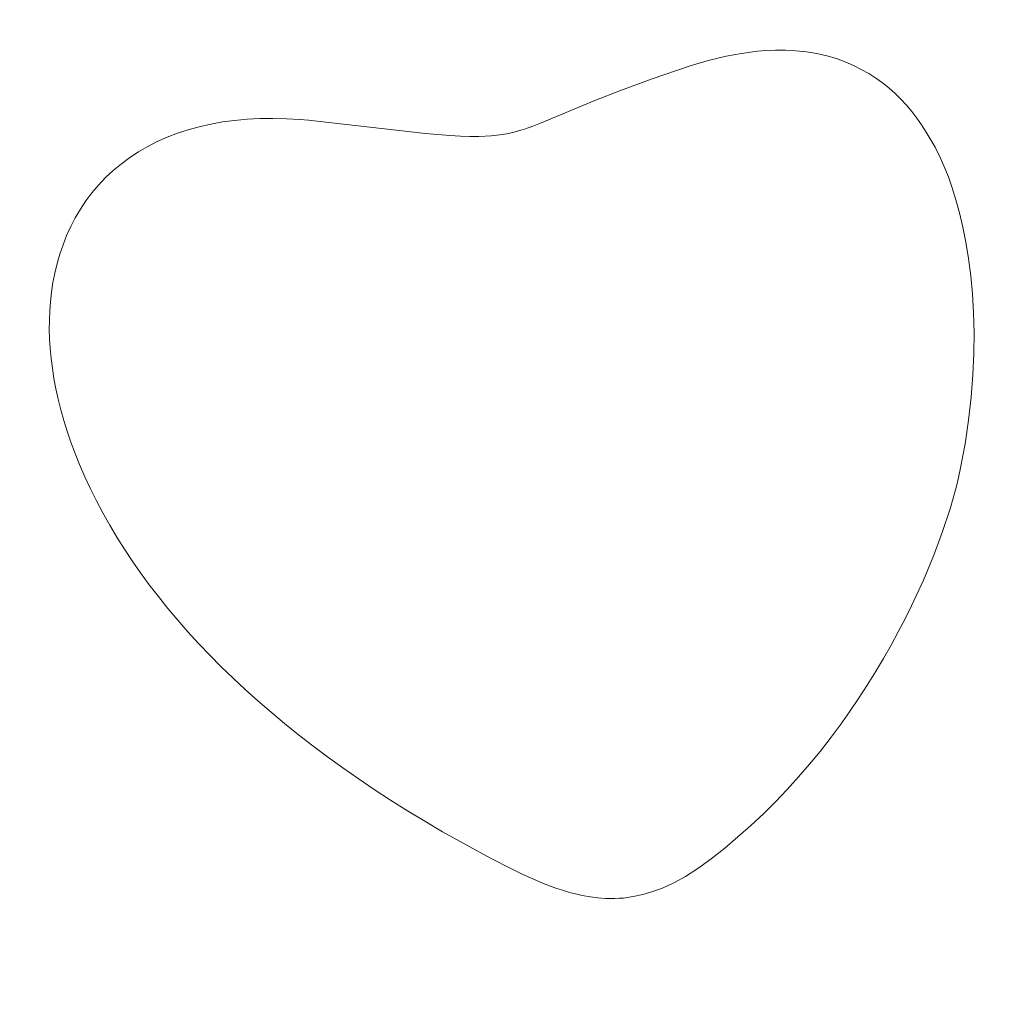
# Model space of a CAD drawing. Header units: millimetres. Extents: x -159 to 180, y -161 to 116.
# Tile 514 of 656: x -19.47 to -12.33, y -13.84 to -6.6. Entities that reach past the tile are written whole.
import ezdxf

# ---------------------------------------------------------------- set-up
doc = ezdxf.new("R2010")
doc.units = ezdxf.units.MM
doc.header["$MEASUREMENT"] = 0
doc.layers.add('Layer 1', color=7, linetype='Continuous')

msp = doc.modelspace()

# ---------------------------------------------------------------- linework, layer by layer
at = {"layer": 'Layer 1', "color": 18, "lineweight": 9}
for points, knots in [([(-158.5852, -104.074), (-158.5852, -104.074), (179.5952, -104.074), (179.5952, -104.074), (179.5952, -104.074), (179.5952, -104.074), (179.5952, 115.719), (179.5952, 115.719), (179.5952, 115.719), (179.5952, 115.719), (-158.5852, 115.719), (-158.5852, 115.719), (-158.5852, 115.719), (-158.5852, 115.719), (-158.5852, -104.074), (-158.5852, -104.074)], [0, 0, 0, 0, 0.2, 0.2, 0.2, 0.2, 0.4, 0.4, 0.4, 0.4, 0.6, 0.6, 0.6, 0.6, 1, 1, 1, 1]), ([(58.7021, -7.5691), (58.7021, -7.5691), (58.7021, -2.7996), (58.7021, -2.7996), (58.7021, -2.7996), (58.7021, -2.7996), (53.9333, -2.7996), (53.9333, -2.7996), (53.9333, -2.7996), (53.9333, -2.7996), (53.9333, 0.2004), (53.9333, 0.2004), (53.9333, 0.2004), (53.9333, 0.2004), (45.9738, 0.2004), (45.9738, 0.2004), (45.9738, 0.2004), (45.9738, 0.2004), (45.9738, -2.7996), (45.9738, -2.7996), (45.9738, -2.7996), (45.9738, -2.7996), (38.2683, -2.7996), (38.2683, -2.7996), (38.2683, -2.7996), (38.2683, -2.7996), (38.2683, 0.2004), (38.2683, 0.2004), (38.2683, 0.2004), (38.2683, 0.2004), (30.3088, 0.2004), (30.3088, 0.2004), (30.3088, 0.2004), (30.3088, 0.2004), (30.3088, -2.7996), (30.3088, -2.7996), (30.3088, -2.7996), (30.3088, -2.7996), (22.6034, -2.7996), (22.6034, -2.7996), (22.6034, -2.7996), (22.6034, -2.7996), (22.6034, 0.2004), (22.6034, 0.2004), (22.6034, 0.2004), (22.6034, 0.2004), (14.6439, 0.2004), (14.6439, 0.2004), (14.6439, 0.2004), (14.6439, 0.2004), (14.6439, -2.7996), (14.6439, -2.7996), (14.6439, -2.7996), (14.6439, -2.7996), (6.9385, -2.7996), (6.9385, -2.7996), (6.9385, -2.7996), (6.9385, -2.7996), (6.9385, 0.2004), (6.9385, 0.2004), (6.9385, 0.2004), (6.9385, 0.2004), (-1.021, 0.2004), (-1.021, 0.2004), (-1.021, 0.2004), (-1.021, 0.2004), (-1.021, -2.7996), (-1.021, -2.7996), (-1.021, -2.7996), (-1.021, -2.7996), (-8.7264, -2.7996), (-8.7264, -2.7996), (-8.7264, -2.7996), (-8.7264, -2.7996), (-8.7264, 0.2004), (-8.7264, 0.2004), (-8.7264, 0.2004), (-8.7264, 0.2004), (-16.686, 0.2004), (-16.686, 0.2004), (-16.686, 0.2004), (-16.686, 0.2004), (-16.686, -2.7996), (-16.686, -2.7996), (-16.686, -2.7996), (-16.686, -2.7996), (-24.3914, -2.7996), (-24.3914, -2.7996), (-24.3914, -2.7996), (-24.3914, -2.7996), (-24.3914, 0.2004), (-24.3914, 0.2004), (-24.3914, 0.2004), (-24.3914, 0.2004), (-32.351, 0.2004), (-32.351, 0.2004), (-32.351, 0.2004), (-32.351, 0.2004), (-32.351, -2.7996), (-32.351, -2.7996), (-32.351, -2.7996), (-32.351, -2.7996), (-37.1199, -2.7996), (-37.1199, -2.7996), (-37.1199, -2.7996), (-37.1199, -2.7996), (-37.1199, -7.5691), (-37.1199, -7.5691), (-37.1199, -7.5691), (-37.1199, -7.5691), (-40.1199, -7.5691), (-40.1199, -7.5691), (-40.1199, -7.5691), (-40.1199, -7.5691), (-40.1199, -15.5281), (-40.1199, -15.5281), (-40.1199, -15.5281), (-40.1199, -15.5281), (-37.1199, -15.5281), (-37.1199, -15.5281), (-37.1199, -15.5281), (-37.1199, -15.5281), (-37.1199, -23.2341), (-37.1199, -23.2341), (-37.1199, -23.2341), (-37.1199, -23.2341), (-40.1199, -23.2341), (-40.1199, -23.2341), (-40.1199, -23.2341), (-40.1199, -23.2341), (-40.1199, -31.1931), (-40.1199, -31.1931), (-40.1199, -31.1931), (-40.1199, -31.1931), (-37.1199, -31.1931), (-37.1199, -31.1931), (-37.1199, -31.1931), (-37.1199, -31.1931), (-37.1199, -38.8982), (-37.1199, -38.8982), (-37.1199, -38.8982), (-37.1199, -38.8982), (-40.1199, -38.8982), (-40.1199, -38.8982), (-40.1199, -38.8982), (-40.1199, -38.8982), (-40.1199, -46.8582), (-40.1199, -46.8582), (-40.1199, -46.8582), (-40.1199, -46.8582), (-37.1199, -46.8582), (-37.1199, -46.8582), (-37.1199, -46.8582), (-37.1199, -46.8582), (-37.1199, -54.5632), (-37.1199, -54.5632), (-37.1199, -54.5632), (-37.1199, -54.5632), (-40.1199, -54.5632), (-40.1199, -54.5632), (-40.1199, -54.5632), (-40.1199, -54.5632), (-40.1199, -62.5232), (-40.1199, -62.5232), (-40.1199, -62.5232), (-40.1199, -62.5232), (-37.1199, -62.5232), (-37.1199, -62.5232), (-37.1199, -62.5232), (-37.1199, -62.5232), (-37.1199, -70.2283), (-37.1199, -70.2283), (-37.1199, -70.2283), (-37.1199, -70.2283), (-40.1199, -70.2283), (-40.1199, -70.2283), (-40.1199, -70.2283), (-40.1199, -70.2283), (-40.1199, -78.1882), (-40.1199, -78.1882), (-40.1199, -78.1882), (-40.1199, -78.1882), (-37.1199, -78.1882), (-37.1199, -78.1882), (-37.1199, -78.1882), (-37.1199, -78.1882), (-37.1199, -85.8933), (-37.1199, -85.8933), (-37.1199, -85.8933), (-37.1199, -85.8933), (-40.1199, -85.8933), (-40.1199, -85.8933), (-40.1199, -85.8933), (-40.1199, -85.8933), (-40.1199, -93.8533), (-40.1199, -93.8533), (-40.1199, -93.8533), (-40.1199, -93.8533), (-37.1199, -93.8533), (-37.1199, -93.8533), (-37.1199, -93.8533), (-37.1199, -93.8533), (-37.1199, -98.6218), (-37.1199, -98.6218), (-37.1199, -98.6218), (-37.1199, -98.6218), (-32.351, -98.6218), (-32.351, -98.6218), (-32.351, -98.6218), (-32.351, -98.6218), (-32.351, -101.6218), (-32.351, -101.6218), (-32.351, -101.6218), (-32.351, -101.6218), (-24.3914, -101.6218), (-24.3914, -101.6218), (-24.3914, -101.6218), (-24.3914, -101.6218), (-24.3914, -98.6218), (-24.3914, -98.6218), (-24.3914, -98.6218), (-24.3914, -98.6218), (-16.686, -98.6218), (-16.686, -98.6218), (-16.686, -98.6218), (-16.686, -98.6218), (-16.686, -101.6218), (-16.686, -101.6218), (-16.686, -101.6218), (-16.686, -101.6218), (-8.7264, -101.6218), (-8.7264, -101.6218), (-8.7264, -101.6218), (-8.7264, -101.6218), (-8.7264, -98.6218), (-8.7264, -98.6218), (-8.7264, -98.6218), (-8.7264, -98.6218), (-1.021, -98.6218), (-1.021, -98.6218), (-1.021, -98.6218), (-1.021, -98.6218), (-1.021, -101.6218), (-1.021, -101.6218), (-1.021, -101.6218), (-1.021, -101.6218), (6.9385, -101.6218), (6.9385, -101.6218), (6.9385, -101.6218), (6.9385, -101.6218), (6.9385, -98.6218), (6.9385, -98.6218), (6.9385, -98.6218), (6.9385, -98.6218), (14.6439, -98.6218), (14.6439, -98.6218), (14.6439, -98.6218), (14.6439, -98.6218), (14.6439, -101.6218), (14.6439, -101.6218), (14.6439, -101.6218), (14.6439, -101.6218), (22.6034, -101.6218), (22.6034, -101.6218), (22.6034, -101.6218), (22.6034, -101.6218), (22.6034, -98.6218), (22.6034, -98.6218), (22.6034, -98.6218), (22.6034, -98.6218), (30.3088, -98.6218), (30.3088, -98.6218), (30.3088, -98.6218), (30.3088, -98.6218), (30.3088, -101.6218), (30.3088, -101.6218), (30.3088, -101.6218), (30.3088, -101.6218), (38.2683, -101.6218), (38.2683, -101.6218), (38.2683, -101.6218), (38.2683, -101.6218), (38.2683, -98.6218), (38.2683, -98.6218), (38.2683, -98.6218), (38.2683, -98.6218), (45.9738, -98.6218), (45.9738, -98.6218), (45.9738, -98.6218), (45.9738, -98.6218), (45.9738, -101.6218), (45.9738, -101.6218), (45.9738, -101.6218), (45.9738, -101.6218), (53.9333, -101.6218), (53.9333, -101.6218), (53.9333, -101.6218), (53.9333, -101.6218), (53.9333, -98.6218), (53.9333, -98.6218), (53.9333, -98.6218), (53.9333, -98.6218), (58.7021, -98.6218), (58.7021, -98.6218), (58.7021, -98.6218), (58.7021, -98.6218), (58.7021, -93.8533), (58.7021, -93.8533), (58.7021, -93.8533), (58.7021, -93.8533), (61.7021, -93.8533), (61.7021, -93.8533), (61.7021, -93.8533), (61.7021, -93.8533), (61.7021, -85.8933), (61.7021, -85.8933), (61.7021, -85.8933), (61.7021, -85.8933), (58.7021, -85.8933), (58.7021, -85.8933), (58.7021, -85.8933), (58.7021, -85.8933), (58.7021, -78.1882), (58.7021, -78.1882), (58.7021, -78.1882), (58.7021, -78.1882), (61.7021, -78.1882), (61.7021, -78.1882), (61.7021, -78.1882), (61.7021, -78.1882), (61.7021, -70.2283), (61.7021, -70.2283), (61.7021, -70.2283), (61.7021, -70.2283), (58.7021, -70.2283), (58.7021, -70.2283), (58.7021, -70.2283), (58.7021, -70.2283), (58.7021, -62.5232), (58.7021, -62.5232), (58.7021, -62.5232), (58.7021, -62.5232), (61.7021, -62.5232), (61.7021, -62.5232), (61.7021, -62.5232), (61.7021, -62.5232), (61.7021, -54.5632), (61.7021, -54.5632), (61.7021, -54.5632), (61.7021, -54.5632), (58.7021, -54.5632), (58.7021, -54.5632), (58.7021, -54.5632), (58.7021, -54.5632), (58.7021, -46.8582), (58.7021, -46.8582), (58.7021, -46.8582), (58.7021, -46.8582), (61.7021, -46.8582), (61.7021, -46.8582), (61.7021, -46.8582), (61.7021, -46.8582), (61.7021, -38.8982), (61.7021, -38.8982), (61.7021, -38.8982), (61.7021, -38.8982), (58.7021, -38.8982), (58.7021, -38.8982), (58.7021, -38.8982), (58.7021, -38.8982), (58.7021, -31.1931), (58.7021, -31.1931), (58.7021, -31.1931), (58.7021, -31.1931), (61.7021, -31.1931), (61.7021, -31.1931), (61.7021, -31.1931), (61.7021, -31.1931), (61.7021, -23.2341), (61.7021, -23.2341), (61.7021, -23.2341), (61.7021, -23.2341), (58.7021, -23.2341), (58.7021, -23.2341), (58.7021, -23.2341), (58.7021, -23.2341), (58.7021, -15.5281), (58.7021, -15.5281), (58.7021, -15.5281), (58.7021, -15.5281), (61.7021, -15.5281), (61.7021, -15.5281), (61.7021, -15.5281), (61.7021, -15.5281), (61.7021, -7.5691), (61.7021, -7.5691), (61.7021, -7.5691), (61.7021, -7.5691), (58.7021, -7.5691), (58.7021, -7.5691)], [0, 0, 0, 0, 0.009901, 0.009901, 0.009901, 0.009901, 0.019802, 0.019802, 0.019802, 0.019802, 0.029703, 0.029703, 0.029703, 0.029703, 0.039604, 0.039604, 0.039604, 0.039604, 0.049505, 0.049505, 0.049505, 0.049505, 0.059406, 0.059406, 0.059406, 0.059406, 0.069307, 0.069307, 0.069307, 0.069307, 0.079208, 0.079208, 0.079208, 0.079208, 0.089109, 0.089109, 0.089109, 0.089109, 0.09901, 0.09901, 0.09901, 0.09901, 0.108911, 0.108911, 0.108911, 0.108911, 0.118812, 0.118812, 0.118812, 0.118812, 0.128713, 0.128713, 0.128713, 0.128713, 0.138614, 0.138614, 0.138614, 0.138614, 0.148515, 0.148515, 0.148515, 0.148515, 0.158416, 0.158416, 0.158416, 0.158416, 0.168317, 0.168317, 0.168317, 0.168317, 0.178218, 0.178218, 0.178218, 0.178218, 0.188119, 0.188119, 0.188119, 0.188119, 0.19802, 0.19802, 0.19802, 0.19802, 0.207921, 0.207921, 0.207921, 0.207921, 0.217822, 0.217822, 0.217822, 0.217822, 0.227723, 0.227723, 0.227723, 0.227723, 0.237624, 0.237624, 0.237624, 0.237624, 0.247525, 0.247525, 0.247525, 0.247525, 0.257426, 0.257426, 0.257426, 0.257426, 0.267327, 0.267327, 0.267327, 0.267327, 0.277228, 0.277228, 0.277228, 0.277228, 0.287129, 0.287129, 0.287129, 0.287129, 0.29703, 0.29703, 0.29703, 0.29703, 0.306931, 0.306931, 0.306931, 0.306931, 0.316832, 0.316832, 0.316832, 0.316832, 0.326733, 0.326733, 0.326733, 0.326733, 0.336634, 0.336634, 0.336634, 0.336634, 0.346535, 0.346535, 0.346535, 0.346535, 0.356436, 0.356436, 0.356436, 0.356436, 0.366337, 0.366337, 0.366337, 0.366337, 0.376238, 0.376238, 0.376238, 0.376238, 0.386139, 0.386139, 0.386139, 0.386139, 0.39604, 0.39604, 0.39604, 0.39604, 0.405941, 0.405941, 0.405941, 0.405941, 0.415842, 0.415842, 0.415842, 0.415842, 0.425743, 0.425743, 0.425743, 0.425743, 0.435644, 0.435644, 0.435644, 0.435644, 0.445545, 0.445545, 0.445545, 0.445545, 0.455446, 0.455446, 0.455446, 0.455446, 0.465347, 0.465347, 0.465347, 0.465347, 0.475248, 0.475248, 0.475248, 0.475248, 0.485149, 0.485149, 0.485149, 0.485149, 0.49505, 0.49505, 0.49505, 0.49505, 0.50495, 0.50495, 0.50495, 0.50495, 0.514851, 0.514851, 0.514851, 0.514851, 0.524752, 0.524752, 0.524752, 0.524752, 0.534653, 0.534653, 0.534653, 0.534653, 0.544554, 0.544554, 0.544554, 0.544554, 0.554455, 0.554455, 0.554455, 0.554455, 0.564356, 0.564356, 0.564356, 0.564356, 0.574257, 0.574257, 0.574257, 0.574257, 0.584158, 0.584158, 0.584158, 0.584158, 0.594059, 0.594059, 0.594059, 0.594059, 0.60396, 0.60396, 0.60396, 0.60396, 0.613861, 0.613861, 0.613861, 0.613861, 0.623762, 0.623762, 0.623762, 0.623762, 0.633663, 0.633663, 0.633663, 0.633663, 0.643564, 0.643564, 0.643564, 0.643564, 0.653465, 0.653465, 0.653465, 0.653465, 0.663366, 0.663366, 0.663366, 0.663366, 0.673267, 0.673267, 0.673267, 0.673267, 0.683168, 0.683168, 0.683168, 0.683168, 0.693069, 0.693069, 0.693069, 0.693069, 0.70297, 0.70297, 0.70297, 0.70297, 0.712871, 0.712871, 0.712871, 0.712871, 0.722772, 0.722772, 0.722772, 0.722772, 0.732673, 0.732673, 0.732673, 0.732673, 0.742574, 0.742574, 0.742574, 0.742574, 0.752475, 0.752475, 0.752475, 0.752475, 0.762376, 0.762376, 0.762376, 0.762376, 0.772277, 0.772277, 0.772277, 0.772277, 0.782178, 0.782178, 0.782178, 0.782178, 0.792079, 0.792079, 0.792079, 0.792079, 0.80198, 0.80198, 0.80198, 0.80198, 0.811881, 0.811881, 0.811881, 0.811881, 0.821782, 0.821782, 0.821782, 0.821782, 0.831683, 0.831683, 0.831683, 0.831683, 0.841584, 0.841584, 0.841584, 0.841584, 0.851485, 0.851485, 0.851485, 0.851485, 0.861386, 0.861386, 0.861386, 0.861386, 0.871287, 0.871287, 0.871287, 0.871287, 0.881188, 0.881188, 0.881188, 0.881188, 0.891089, 0.891089, 0.891089, 0.891089, 0.90099, 0.90099, 0.90099, 0.90099, 0.910891, 0.910891, 0.910891, 0.910891, 0.920792, 0.920792, 0.920792, 0.920792, 0.930693, 0.930693, 0.930693, 0.930693, 0.940594, 0.940594, 0.940594, 0.940594, 0.950495, 0.950495, 0.950495, 0.950495, 0.960396, 0.960396, 0.960396, 0.960396, 0.970297, 0.970297, 0.970297, 0.970297, 0.980198, 0.980198, 0.980198, 0.980198, 1, 1, 1, 1]), ([(-14.5466, -6.9431), (-14.5466, -6.9431), (-14.8262, -7.0388), (-14.8262, -7.0388), (-14.8262, -7.0388), (-14.8262, -7.0388), (-15.0575, -7.1228), (-15.0575, -7.1228), (-15.0575, -7.1228), (-15.0575, -7.1228), (-15.2479, -7.198), (-15.2479, -7.198), (-15.2479, -7.198), (-15.2479, -7.198), (-15.6458, -7.364), (-15.6458, -7.364), (-15.6458, -7.364), (-15.6458, -7.364), (-15.6963, -7.3836), (-15.6963, -7.3836), (-15.6963, -7.3836), (-15.6963, -7.3836), (-15.7446, -7.4011), (-15.7446, -7.4011), (-15.7446, -7.4011), (-15.7446, -7.4011), (-15.7683, -7.4089), (-15.7683, -7.4089), (-15.7683, -7.4089), (-15.7683, -7.4089), (-15.7919, -7.4158), (-15.7919, -7.4158), (-15.7919, -7.4158), (-15.7919, -7.4158), (-15.8387, -7.4295), (-15.8387, -7.4295), (-15.8387, -7.4295), (-15.8387, -7.4295), (-15.8939, -7.4409), (-15.8939, -7.4409), (-15.8939, -7.4409), (-15.8939, -7.4409), (-15.9453, -7.4497), (-15.9453, -7.4497), (-15.9453, -7.4497), (-15.9453, -7.4497), (-16.0089, -7.4562), (-16.0089, -7.4562), (-16.0089, -7.4562), (-16.0089, -7.4562), (-16.1006, -7.4607), (-16.1006, -7.4607), (-16.1006, -7.4607), (-16.1006, -7.4607), (-16.1648, -7.4607), (-16.1648, -7.4607), (-16.1648, -7.4607), (-16.1648, -7.4607), (-16.235, -7.4578), (-16.235, -7.4578), (-16.235, -7.4578), (-16.235, -7.4578), (-16.3121, -7.4539), (-16.3121, -7.4539), (-16.3121, -7.4539), (-16.3121, -7.4539), (-16.4908, -7.4392), (-16.4908, -7.4392), (-16.4908, -7.4392), (-16.4908, -7.4392), (-17.2877, -7.3494), (-17.2877, -7.3494), (-17.2877, -7.3494), (-17.2877, -7.3494), (-17.3503, -7.3425), (-17.3503, -7.3425), (-17.3503, -7.3425), (-17.3503, -7.3425), (-17.412, -7.3377), (-17.412, -7.3377), (-17.412, -7.3377), (-17.412, -7.3377), (-17.5133, -7.3313), (-17.5133, -7.3313), (-17.5133, -7.3313), (-17.5133, -7.3313), (-17.6122, -7.3287), (-17.6122, -7.3287), (-17.6122, -7.3287), (-17.6122, -7.3287), (-17.7086, -7.3298), (-17.7086, -7.3298), (-17.7086, -7.3298), (-17.7086, -7.3298), (-17.8026, -7.3345), (-17.8026, -7.3345), (-17.8026, -7.3345), (-17.8026, -7.3345), (-17.8941, -7.3429), (-17.8941, -7.3429), (-17.8941, -7.3429), (-17.8941, -7.3429), (-17.9831, -7.3548), (-17.9831, -7.3548), (-17.9831, -7.3548), (-17.9831, -7.3548), (-18.0695, -7.3703), (-18.0695, -7.3703), (-18.0695, -7.3703), (-18.0695, -7.3703), (-18.1533, -7.3892), (-18.1533, -7.3892), (-18.1533, -7.3892), (-18.1533, -7.3892), (-18.2345, -7.4116), (-18.2345, -7.4116), (-18.2345, -7.4116), (-18.2345, -7.4116), (-18.313, -7.4374), (-18.313, -7.4374), (-18.313, -7.4374), (-18.313, -7.4374), (-18.3888, -7.4666), (-18.3888, -7.4666), (-18.3888, -7.4666), (-18.3888, -7.4666), (-18.4619, -7.4991), (-18.4619, -7.4991), (-18.4619, -7.4991), (-18.4619, -7.4991), (-18.5322, -7.5348), (-18.5322, -7.5348), (-18.5322, -7.5348), (-18.5322, -7.5348), (-18.5997, -7.5738), (-18.5997, -7.5738), (-18.5997, -7.5738), (-18.5997, -7.5738), (-18.6644, -7.616), (-18.6644, -7.616), (-18.6644, -7.616), (-18.6644, -7.616), (-18.7262, -7.6614), (-18.7262, -7.6614), (-18.7262, -7.6614), (-18.7262, -7.6614), (-18.7862, -7.711), (-18.7862, -7.711), (-18.7862, -7.711), (-18.7862, -7.711), (-18.8421, -7.7633), (-18.8421, -7.7633), (-18.8421, -7.7633), (-18.8421, -7.7633), (-18.8942, -7.8181), (-18.8942, -7.8181), (-18.8942, -7.8181), (-18.8942, -7.8181), (-18.9423, -7.8753), (-18.9423, -7.8753), (-18.9423, -7.8753), (-18.9423, -7.8753), (-18.9868, -7.9346), (-18.9868, -7.9346), (-18.9868, -7.9346), (-18.9868, -7.9346), (-19.0275, -7.9959), (-19.0275, -7.9959), (-19.0275, -7.9959), (-19.0275, -7.9959), (-19.0646, -8.059), (-19.0646, -8.059), (-19.0646, -8.059), (-19.0646, -8.059), (-19.0981, -8.1237), (-19.0981, -8.1237), (-19.0981, -8.1237), (-19.0981, -8.1237), (-19.1282, -8.1898), (-19.1282, -8.1898), (-19.1282, -8.1898), (-19.1282, -8.1898), (-19.1549, -8.2572), (-19.1549, -8.2572), (-19.1549, -8.2572), (-19.1549, -8.2572), (-19.1782, -8.3255), (-19.1782, -8.3255), (-19.1782, -8.3255), (-19.1782, -8.3255), (-19.1983, -8.3948), (-19.1983, -8.3948), (-19.1983, -8.3948), (-19.1983, -8.3948), (-19.2153, -8.4647), (-19.2153, -8.4647), (-19.2153, -8.4647), (-19.2153, -8.4647), (-19.2291, -8.5351), (-19.2291, -8.5351), (-19.2291, -8.5351), (-19.2291, -8.5351), (-19.24, -8.6057), (-19.24, -8.6057), (-19.24, -8.6057), (-19.24, -8.6057), (-19.2479, -8.6765), (-19.2479, -8.6765), (-19.2479, -8.6765), (-19.2479, -8.6765), (-19.2527, -8.7424), (-19.2527, -8.7424), (-19.2527, -8.7424), (-19.2527, -8.7424), (-19.2553, -8.8096), (-19.2553, -8.8096), (-19.2553, -8.8096), (-19.2553, -8.8096), (-19.2556, -8.8781), (-19.2556, -8.8781), (-19.2556, -8.8781), (-19.2556, -8.8781), (-19.2537, -8.9478), (-19.2537, -8.9478), (-19.2537, -8.9478), (-19.2537, -8.9478), (-19.2493, -9.0188), (-19.2493, -9.0188), (-19.2493, -9.0188), (-19.2493, -9.0188), (-19.2425, -9.091), (-19.2425, -9.091), (-19.2425, -9.091), (-19.2425, -9.091), (-19.2333, -9.1643), (-19.2333, -9.1643), (-19.2333, -9.1643), (-19.2333, -9.1643), (-19.2216, -9.2388), (-19.2216, -9.2388), (-19.2216, -9.2388), (-19.2216, -9.2388), (-19.2074, -9.3143), (-19.2074, -9.3143), (-19.2074, -9.3143), (-19.2074, -9.3143), (-19.1905, -9.391), (-19.1905, -9.391), (-19.1905, -9.391), (-19.1905, -9.391), (-19.1711, -9.4686), (-19.1711, -9.4686), (-19.1711, -9.4686), (-19.1711, -9.4686), (-19.149, -9.5473), (-19.149, -9.5473), (-19.149, -9.5473), (-19.149, -9.5473), (-19.1241, -9.6269), (-19.1241, -9.6269), (-19.1241, -9.6269), (-19.1241, -9.6269), (-19.0965, -9.7075), (-19.0965, -9.7075), (-19.0965, -9.7075), (-19.0965, -9.7075), (-19.0661, -9.789), (-19.0661, -9.789), (-19.0661, -9.789), (-19.0661, -9.789), (-19.0329, -9.8713), (-19.0329, -9.8713), (-19.0329, -9.8713), (-19.0329, -9.8713), (-18.9942, -9.9604), (-18.9942, -9.9604), (-18.9942, -9.9604), (-18.9942, -9.9604), (-18.9528, -10.0494), (-18.9528, -10.0494), (-18.9528, -10.0494), (-18.9528, -10.0494), (-18.9086, -10.1382), (-18.9086, -10.1382), (-18.9086, -10.1382), (-18.9086, -10.1382), (-18.8616, -10.2268), (-18.8616, -10.2268), (-18.8616, -10.2268), (-18.8616, -10.2268), (-18.8118, -10.3153), (-18.8118, -10.3153), (-18.8118, -10.3153), (-18.8118, -10.3153), (-18.7593, -10.4036), (-18.7593, -10.4036), (-18.7593, -10.4036), (-18.7593, -10.4036), (-18.7039, -10.4916), (-18.7039, -10.4916), (-18.7039, -10.4916), (-18.7039, -10.4916), (-18.6457, -10.5794), (-18.6457, -10.5794), (-18.6457, -10.5794), (-18.6457, -10.5794), (-18.5847, -10.667), (-18.5847, -10.667), (-18.5847, -10.667), (-18.5847, -10.667), (-18.5209, -10.7542), (-18.5209, -10.7542), (-18.5209, -10.7542), (-18.5209, -10.7542), (-18.4541, -10.8412), (-18.4541, -10.8412), (-18.4541, -10.8412), (-18.4541, -10.8412), (-18.3845, -10.9279), (-18.3845, -10.9279), (-18.3845, -10.9279), (-18.3845, -10.9279), (-18.312, -11.0142), (-18.312, -11.0142), (-18.312, -11.0142), (-18.312, -11.0142), (-18.2366, -11.1002), (-18.2366, -11.1002), (-18.2366, -11.1002), (-18.2366, -11.1002), (-18.1583, -11.1859), (-18.1583, -11.1859), (-18.1583, -11.1859), (-18.1583, -11.1859), (-18.077, -11.2711), (-18.077, -11.2711), (-18.077, -11.2711), (-18.077, -11.2711), (-17.9928, -11.356), (-17.9928, -11.356), (-17.9928, -11.356), (-17.9928, -11.356), (-17.9056, -11.4404), (-17.9056, -11.4404), (-17.9056, -11.4404), (-17.9056, -11.4404), (-17.8155, -11.5244), (-17.8155, -11.5244), (-17.8155, -11.5244), (-17.8155, -11.5244), (-17.7223, -11.6079), (-17.7223, -11.6079), (-17.7223, -11.6079), (-17.7223, -11.6079), (-17.6262, -11.691), (-17.6262, -11.691), (-17.6262, -11.691), (-17.6262, -11.691), (-17.527, -11.7736), (-17.527, -11.7736), (-17.527, -11.7736), (-17.527, -11.7736), (-17.4248, -11.8556), (-17.4248, -11.8556), (-17.4248, -11.8556), (-17.4248, -11.8556), (-17.3196, -11.9371), (-17.3196, -11.9371), (-17.3196, -11.9371), (-17.3196, -11.9371), (-17.2113, -12.0181), (-17.2113, -12.0181), (-17.2113, -12.0181), (-17.2113, -12.0181), (-17.0999, -12.0985), (-17.0999, -12.0985), (-17.0999, -12.0985), (-17.0999, -12.0985), (-16.9855, -12.1784), (-16.9855, -12.1784), (-16.9855, -12.1784), (-16.9855, -12.1784), (-16.8679, -12.2576), (-16.8679, -12.2576), (-16.8679, -12.2576), (-16.8679, -12.2576), (-16.7473, -12.3362), (-16.7473, -12.3362), (-16.7473, -12.3362), (-16.7473, -12.3362), (-16.6235, -12.4142), (-16.6235, -12.4142), (-16.6235, -12.4142), (-16.6235, -12.4142), (-16.4965, -12.4915), (-16.4965, -12.4915), (-16.4965, -12.4915), (-16.4965, -12.4915), (-16.3665, -12.5681), (-16.3665, -12.5681), (-16.3665, -12.5681), (-16.3665, -12.5681), (-16.0131, -12.7634), (-16.0131, -12.7634), (-16.0131, -12.7634), (-16.0131, -12.7634), (-15.8533, -12.8445), (-15.8533, -12.8445), (-15.8533, -12.8445), (-15.8533, -12.8445), (-15.777, -12.8816), (-15.777, -12.8816), (-15.777, -12.8816), (-15.777, -12.8816), (-15.7029, -12.9148), (-15.7029, -12.9148), (-15.7029, -12.9148), (-15.7029, -12.9148), (-15.6306, -12.9451), (-15.6306, -12.9451), (-15.6306, -12.9451), (-15.6306, -12.9451), (-15.5602, -12.9724), (-15.5602, -12.9724), (-15.5602, -12.9724), (-15.5602, -12.9724), (-15.5255, -12.9851), (-15.5255, -12.9851), (-15.5255, -12.9851), (-15.5255, -12.9851), (-15.4912, -12.9959), (-15.4912, -12.9959), (-15.4912, -12.9959), (-15.4912, -12.9959), (-15.4323, -13.014), (-15.4323, -13.014), (-15.4323, -13.014), (-15.4323, -13.014), (-15.3885, -13.0257), (-15.3885, -13.0257), (-15.3885, -13.0257), (-15.3885, -13.0257), (-15.3409, -13.0359), (-15.3409, -13.0359), (-15.3409, -13.0359), (-15.3409, -13.0359), (-15.278, -13.0468), (-15.278, -13.0468), (-15.278, -13.0468), (-15.278, -13.0468), (-15.2245, -13.054), (-15.2245, -13.054), (-15.2245, -13.054), (-15.2245, -13.054), (-15.169, -13.0581), (-15.169, -13.0581), (-15.169, -13.0581), (-15.169, -13.0581), (-15.1, -13.0593), (-15.1, -13.0593), (-15.1, -13.0593), (-15.1, -13.0593), (-15.0684, -13.0574), (-15.0684, -13.0574), (-15.0684, -13.0574), (-15.0684, -13.0574), (-15.0366, -13.0554), (-15.0366, -13.0554), (-15.0366, -13.0554), (-15.0366, -13.0554), (-14.966, -13.0449), (-14.966, -13.0449), (-14.966, -13.0449), (-14.966, -13.0449), (-14.8947, -13.0297), (-14.8947, -13.0297), (-14.8947, -13.0297), (-14.8947, -13.0297), (-14.8217, -13.0086), (-14.8217, -13.0086), (-14.8217, -13.0086), (-14.8217, -13.0086), (-14.7459, -12.9802), (-14.7459, -12.9802), (-14.7459, -12.9802), (-14.7459, -12.9802), (-14.6661, -12.9433), (-14.6661, -12.9433), (-14.6661, -12.9433), (-14.6661, -12.9433), (-14.5814, -12.8964), (-14.5814, -12.8964), (-14.5814, -12.8964), (-14.5814, -12.8964), (-14.4906, -12.8382), (-14.4906, -12.8382), (-14.4906, -12.8382), (-14.4906, -12.8382), (-14.3927, -12.7673), (-14.3927, -12.7673), (-14.3927, -12.7673), (-14.3927, -12.7673), (-14.2924, -12.6885), (-14.2924, -12.6885), (-14.2924, -12.6885), (-14.2924, -12.6885), (-14.195, -12.6069), (-14.195, -12.6069), (-14.195, -12.6069), (-14.195, -12.6069), (-14.1004, -12.523), (-14.1004, -12.523), (-14.1004, -12.523), (-14.1004, -12.523), (-14.0087, -12.4367), (-14.0087, -12.4367), (-14.0087, -12.4367), (-14.0087, -12.4367), (-13.9197, -12.3484), (-13.9197, -12.3484), (-13.9197, -12.3484), (-13.9197, -12.3484), (-13.8336, -12.2582), (-13.8336, -12.2582), (-13.8336, -12.2582), (-13.8336, -12.2582), (-13.7503, -12.1663), (-13.7503, -12.1663), (-13.7503, -12.1663), (-13.7503, -12.1663), (-13.6697, -12.0729), (-13.6697, -12.0729), (-13.6697, -12.0729), (-13.6697, -12.0729), (-13.592, -11.9782), (-13.592, -11.9782), (-13.592, -11.9782), (-13.592, -11.9782), (-13.5171, -11.8825), (-13.5171, -11.8825), (-13.5171, -11.8825), (-13.5171, -11.8825), (-13.4449, -11.7858), (-13.4449, -11.7858), (-13.4449, -11.7858), (-13.4449, -11.7858), (-13.3755, -11.6885), (-13.3755, -11.6885), (-13.3755, -11.6885), (-13.3755, -11.6885), (-13.3088, -11.5906), (-13.3088, -11.5906), (-13.3088, -11.5906), (-13.3088, -11.5906), (-13.245, -11.4924), (-13.245, -11.4924), (-13.245, -11.4924), (-13.245, -11.4924), (-13.1838, -11.3942), (-13.1838, -11.3942), (-13.1838, -11.3942), (-13.1838, -11.3942), (-13.1255, -11.296), (-13.1255, -11.296), (-13.1255, -11.296), (-13.1255, -11.296), (-13.0698, -11.1981), (-13.0698, -11.1981), (-13.0698, -11.1981), (-13.0698, -11.1981), (-13.0169, -11.1006), (-13.0169, -11.1006), (-13.0169, -11.1006), (-13.0169, -11.1006), (-12.9667, -11.0039), (-12.9667, -11.0039), (-12.9667, -11.0039), (-12.9667, -11.0039), (-12.9192, -10.908), (-12.9192, -10.908), (-12.9192, -10.908), (-12.9192, -10.908), (-12.8324, -10.7196), (-12.8324, -10.7196), (-12.8324, -10.7196), (-12.8324, -10.7196), (-12.7564, -10.537), (-12.7564, -10.537), (-12.7564, -10.537), (-12.7564, -10.537), (-12.6911, -10.3618), (-12.6911, -10.3618), (-12.6911, -10.3618), (-12.6911, -10.3618), (-12.6365, -10.1956), (-12.6365, -10.1956), (-12.6365, -10.1956), (-12.6365, -10.1956), (-12.5925, -10.0399), (-12.5925, -10.0399), (-12.5925, -10.0399), (-12.5925, -10.0399), (-12.5745, -9.9664), (-12.5745, -9.9664), (-12.5745, -9.9664), (-12.5745, -9.9664), (-12.5591, -9.8963), (-12.5591, -9.8963), (-12.5591, -9.8963), (-12.5591, -9.8963), (-12.5259, -9.7182), (-12.5259, -9.7182), (-12.5259, -9.7182), (-12.5259, -9.7182), (-12.5, -9.5448), (-12.5, -9.5448), (-12.5, -9.5448), (-12.5, -9.5448), (-12.481, -9.3762), (-12.481, -9.3762), (-12.481, -9.3762), (-12.481, -9.3762), (-12.4684, -9.2129), (-12.4684, -9.2129), (-12.4684, -9.2129), (-12.4684, -9.2129), (-12.4617, -9.055), (-12.4617, -9.055), (-12.4617, -9.055), (-12.4617, -9.055), (-12.4605, -8.9029), (-12.4605, -8.9029), (-12.4605, -8.9029), (-12.4605, -8.9029), (-12.4643, -8.7568), (-12.4643, -8.7568), (-12.4643, -8.7568), (-12.4643, -8.7568), (-12.4727, -8.617), (-12.4727, -8.617), (-12.4727, -8.617), (-12.4727, -8.617), (-12.4852, -8.4838), (-12.4852, -8.4838), (-12.4852, -8.4838), (-12.4852, -8.4838), (-12.5014, -8.3574), (-12.5014, -8.3574), (-12.5014, -8.3574), (-12.5014, -8.3574), (-12.5207, -8.2381), (-12.5207, -8.2381), (-12.5207, -8.2381), (-12.5207, -8.2381), (-12.5428, -8.1263), (-12.5428, -8.1263), (-12.5428, -8.1263), (-12.5428, -8.1263), (-12.5671, -8.0221), (-12.5671, -8.0221), (-12.5671, -8.0221), (-12.5671, -8.0221), (-12.5933, -7.9259), (-12.5933, -7.9259), (-12.5933, -7.9259), (-12.5933, -7.9259), (-12.6208, -7.838), (-12.6208, -7.838), (-12.6208, -7.838), (-12.6208, -7.838), (-12.6492, -7.7586), (-12.6492, -7.7586), (-12.6492, -7.7586), (-12.6492, -7.7586), (-12.6816, -7.6779), (-12.6816, -7.6779), (-12.6816, -7.6779), (-12.6816, -7.6779), (-12.7094, -7.6152), (-12.7094, -7.6152), (-12.7094, -7.6152), (-12.7094, -7.6152), (-12.7471, -7.5398), (-12.7471, -7.5398), (-12.7471, -7.5398), (-12.7471, -7.5398), (-12.8115, -7.4285), (-12.8115, -7.4285), (-12.8115, -7.4285), (-12.8115, -7.4285), (-12.8456, -7.376), (-12.8456, -7.376), (-12.8456, -7.376), (-12.8456, -7.376), (-12.8811, -7.3255), (-12.8811, -7.3255), (-12.8811, -7.3255), (-12.8811, -7.3255), (-12.9183, -7.2771), (-12.9183, -7.2771), (-12.9183, -7.2771), (-12.9183, -7.2771), (-12.9571, -7.2309), (-12.9571, -7.2309), (-12.9571, -7.2309), (-12.9571, -7.2309), (-12.9979, -7.1868), (-12.9979, -7.1868), (-12.9979, -7.1868), (-12.9979, -7.1868), (-13.0406, -7.1449), (-13.0406, -7.1449), (-13.0406, -7.1449), (-13.0406, -7.1449), (-13.0855, -7.1051), (-13.0855, -7.1051), (-13.0855, -7.1051), (-13.0855, -7.1051), (-13.1327, -7.0675), (-13.1327, -7.0675), (-13.1327, -7.0675), (-13.1327, -7.0675), (-13.1824, -7.0322), (-13.1824, -7.0322), (-13.1824, -7.0322), (-13.1824, -7.0322), (-13.2346, -6.9991), (-13.2346, -6.9991), (-13.2346, -6.9991), (-13.2346, -6.9991), (-13.2895, -6.9682), (-13.2895, -6.9682), (-13.2895, -6.9682), (-13.2895, -6.9682), (-13.3473, -6.9397), (-13.3473, -6.9397), (-13.3473, -6.9397), (-13.3473, -6.9397), (-13.4081, -6.9134), (-13.4081, -6.9134), (-13.4081, -6.9134), (-13.4081, -6.9134), (-13.4721, -6.8894), (-13.4721, -6.8894), (-13.4721, -6.8894), (-13.4721, -6.8894), (-13.5422, -6.8683), (-13.5422, -6.8683), (-13.5422, -6.8683), (-13.5422, -6.8683), (-13.6163, -6.852), (-13.6163, -6.852), (-13.6163, -6.852), (-13.6163, -6.852), (-13.6926, -6.84), (-13.6926, -6.84), (-13.6926, -6.84), (-13.6926, -6.84), (-13.7695, -6.8321), (-13.7695, -6.8321), (-13.7695, -6.8321), (-13.7695, -6.8321), (-13.8454, -6.828), (-13.8454, -6.828), (-13.8454, -6.828), (-13.8454, -6.828), (-13.9187, -6.8274), (-13.9187, -6.8274), (-13.9187, -6.8274), (-13.9187, -6.8274), (-13.9876, -6.8299), (-13.9876, -6.8299), (-13.9876, -6.8299), (-13.9876, -6.8299), (-14.0506, -6.8352), (-14.0506, -6.8352), (-14.0506, -6.8352), (-14.0506, -6.8352), (-14.1695, -6.8509), (-14.1695, -6.8509), (-14.1695, -6.8509), (-14.1695, -6.8509), (-14.283, -6.872), (-14.283, -6.872), (-14.283, -6.872), (-14.283, -6.872), (-14.4043, -6.9016), (-14.4043, -6.9016), (-14.4043, -6.9016), (-14.4043, -6.9016), (-14.5466, -6.9431), (-14.5466, -6.9431)], [0, 0, 0, 0, 0.005025, 0.005025, 0.005025, 0.005025, 0.01005, 0.01005, 0.01005, 0.01005, 0.015075, 0.015075, 0.015075, 0.015075, 0.020101, 0.020101, 0.020101, 0.020101, 0.025126, 0.025126, 0.025126, 0.025126, 0.030151, 0.030151, 0.030151, 0.030151, 0.035176, 0.035176, 0.035176, 0.035176, 0.040201, 0.040201, 0.040201, 0.040201, 0.045226, 0.045226, 0.045226, 0.045226, 0.050251, 0.050251, 0.050251, 0.050251, 0.055276, 0.055276, 0.055276, 0.055276, 0.060302, 0.060302, 0.060302, 0.060302, 0.065327, 0.065327, 0.065327, 0.065327, 0.070352, 0.070352, 0.070352, 0.070352, 0.075377, 0.075377, 0.075377, 0.075377, 0.080402, 0.080402, 0.080402, 0.080402, 0.085427, 0.085427, 0.085427, 0.085427, 0.090452, 0.090452, 0.090452, 0.090452, 0.095477, 0.095477, 0.095477, 0.095477, 0.100503, 0.100503, 0.100503, 0.100503, 0.105528, 0.105528, 0.105528, 0.105528, 0.110553, 0.110553, 0.110553, 0.110553, 0.115578, 0.115578, 0.115578, 0.115578, 0.120603, 0.120603, 0.120603, 0.120603, 0.125628, 0.125628, 0.125628, 0.125628, 0.130653, 0.130653, 0.130653, 0.130653, 0.135678, 0.135678, 0.135678, 0.135678, 0.140704, 0.140704, 0.140704, 0.140704, 0.145729, 0.145729, 0.145729, 0.145729, 0.150754, 0.150754, 0.150754, 0.150754, 0.155779, 0.155779, 0.155779, 0.155779, 0.160804, 0.160804, 0.160804, 0.160804, 0.165829, 0.165829, 0.165829, 0.165829, 0.170854, 0.170854, 0.170854, 0.170854, 0.175879, 0.175879, 0.175879, 0.175879, 0.180905, 0.180905, 0.180905, 0.180905, 0.18593, 0.18593, 0.18593, 0.18593, 0.190955, 0.190955, 0.190955, 0.190955, 0.19598, 0.19598, 0.19598, 0.19598, 0.201005, 0.201005, 0.201005, 0.201005, 0.20603, 0.20603, 0.20603, 0.20603, 0.211055, 0.211055, 0.211055, 0.211055, 0.21608, 0.21608, 0.21608, 0.21608, 0.221106, 0.221106, 0.221106, 0.221106, 0.226131, 0.226131, 0.226131, 0.226131, 0.231156, 0.231156, 0.231156, 0.231156, 0.236181, 0.236181, 0.236181, 0.236181, 0.241206, 0.241206, 0.241206, 0.241206, 0.246231, 0.246231, 0.246231, 0.246231, 0.251256, 0.251256, 0.251256, 0.251256, 0.256281, 0.256281, 0.256281, 0.256281, 0.261307, 0.261307, 0.261307, 0.261307, 0.266332, 0.266332, 0.266332, 0.266332, 0.271357, 0.271357, 0.271357, 0.271357, 0.276382, 0.276382, 0.276382, 0.276382, 0.281407, 0.281407, 0.281407, 0.281407, 0.286432, 0.286432, 0.286432, 0.286432, 0.291457, 0.291457, 0.291457, 0.291457, 0.296482, 0.296482, 0.296482, 0.296482, 0.301508, 0.301508, 0.301508, 0.301508, 0.306533, 0.306533, 0.306533, 0.306533, 0.311558, 0.311558, 0.311558, 0.311558, 0.316583, 0.316583, 0.316583, 0.316583, 0.321608, 0.321608, 0.321608, 0.321608, 0.326633, 0.326633, 0.326633, 0.326633, 0.331658, 0.331658, 0.331658, 0.331658, 0.336683, 0.336683, 0.336683, 0.336683, 0.341709, 0.341709, 0.341709, 0.341709, 0.346734, 0.346734, 0.346734, 0.346734, 0.351759, 0.351759, 0.351759, 0.351759, 0.356784, 0.356784, 0.356784, 0.356784, 0.361809, 0.361809, 0.361809, 0.361809, 0.366834, 0.366834, 0.366834, 0.366834, 0.371859, 0.371859, 0.371859, 0.371859, 0.376884, 0.376884, 0.376884, 0.376884, 0.38191, 0.38191, 0.38191, 0.38191, 0.386935, 0.386935, 0.386935, 0.386935, 0.39196, 0.39196, 0.39196, 0.39196, 0.396985, 0.396985, 0.396985, 0.396985, 0.40201, 0.40201, 0.40201, 0.40201, 0.407035, 0.407035, 0.407035, 0.407035, 0.41206, 0.41206, 0.41206, 0.41206, 0.417085, 0.417085, 0.417085, 0.417085, 0.422111, 0.422111, 0.422111, 0.422111, 0.427136, 0.427136, 0.427136, 0.427136, 0.432161, 0.432161, 0.432161, 0.432161, 0.437186, 0.437186, 0.437186, 0.437186, 0.442211, 0.442211, 0.442211, 0.442211, 0.447236, 0.447236, 0.447236, 0.447236, 0.452261, 0.452261, 0.452261, 0.452261, 0.457286, 0.457286, 0.457286, 0.457286, 0.462312, 0.462312, 0.462312, 0.462312, 0.467337, 0.467337, 0.467337, 0.467337, 0.472362, 0.472362, 0.472362, 0.472362, 0.477387, 0.477387, 0.477387, 0.477387, 0.482412, 0.482412, 0.482412, 0.482412, 0.487437, 0.487437, 0.487437, 0.487437, 0.492462, 0.492462, 0.492462, 0.492462, 0.497487, 0.497487, 0.497487, 0.497487, 0.502513, 0.502513, 0.502513, 0.502513, 0.507538, 0.507538, 0.507538, 0.507538, 0.512563, 0.512563, 0.512563, 0.512563, 0.517588, 0.517588, 0.517588, 0.517588, 0.522613, 0.522613, 0.522613, 0.522613, 0.527638, 0.527638, 0.527638, 0.527638, 0.532663, 0.532663, 0.532663, 0.532663, 0.537688, 0.537688, 0.537688, 0.537688, 0.542714, 0.542714, 0.542714, 0.542714, 0.547739, 0.547739, 0.547739, 0.547739, 0.552764, 0.552764, 0.552764, 0.552764, 0.557789, 0.557789, 0.557789, 0.557789, 0.562814, 0.562814, 0.562814, 0.562814, 0.567839, 0.567839, 0.567839, 0.567839, 0.572864, 0.572864, 0.572864, 0.572864, 0.577889, 0.577889, 0.577889, 0.577889, 0.582915, 0.582915, 0.582915, 0.582915, 0.58794, 0.58794, 0.58794, 0.58794, 0.592965, 0.592965, 0.592965, 0.592965, 0.59799, 0.59799, 0.59799, 0.59799, 0.603015, 0.603015, 0.603015, 0.603015, 0.60804, 0.60804, 0.60804, 0.60804, 0.613065, 0.613065, 0.613065, 0.613065, 0.61809, 0.61809, 0.61809, 0.61809, 0.623116, 0.623116, 0.623116, 0.623116, 0.628141, 0.628141, 0.628141, 0.628141, 0.633166, 0.633166, 0.633166, 0.633166, 0.638191, 0.638191, 0.638191, 0.638191, 0.643216, 0.643216, 0.643216, 0.643216, 0.648241, 0.648241, 0.648241, 0.648241, 0.653266, 0.653266, 0.653266, 0.653266, 0.658291, 0.658291, 0.658291, 0.658291, 0.663317, 0.663317, 0.663317, 0.663317, 0.668342, 0.668342, 0.668342, 0.668342, 0.673367, 0.673367, 0.673367, 0.673367, 0.678392, 0.678392, 0.678392, 0.678392, 0.683417, 0.683417, 0.683417, 0.683417, 0.688442, 0.688442, 0.688442, 0.688442, 0.693467, 0.693467, 0.693467, 0.693467, 0.698492, 0.698492, 0.698492, 0.698492, 0.703518, 0.703518, 0.703518, 0.703518, 0.708543, 0.708543, 0.708543, 0.708543, 0.713568, 0.713568, 0.713568, 0.713568, 0.718593, 0.718593, 0.718593, 0.718593, 0.723618, 0.723618, 0.723618, 0.723618, 0.728643, 0.728643, 0.728643, 0.728643, 0.733668, 0.733668, 0.733668, 0.733668, 0.738693, 0.738693, 0.738693, 0.738693, 0.743719, 0.743719, 0.743719, 0.743719, 0.748744, 0.748744, 0.748744, 0.748744, 0.753769, 0.753769, 0.753769, 0.753769, 0.758794, 0.758794, 0.758794, 0.758794, 0.763819, 0.763819, 0.763819, 0.763819, 0.768844, 0.768844, 0.768844, 0.768844, 0.773869, 0.773869, 0.773869, 0.773869, 0.778894, 0.778894, 0.778894, 0.778894, 0.78392, 0.78392, 0.78392, 0.78392, 0.788945, 0.788945, 0.788945, 0.788945, 0.79397, 0.79397, 0.79397, 0.79397, 0.798995, 0.798995, 0.798995, 0.798995, 0.80402, 0.80402, 0.80402, 0.80402, 0.809045, 0.809045, 0.809045, 0.809045, 0.81407, 0.81407, 0.81407, 0.81407, 0.819095, 0.819095, 0.819095, 0.819095, 0.824121, 0.824121, 0.824121, 0.824121, 0.829146, 0.829146, 0.829146, 0.829146, 0.834171, 0.834171, 0.834171, 0.834171, 0.839196, 0.839196, 0.839196, 0.839196, 0.844221, 0.844221, 0.844221, 0.844221, 0.849246, 0.849246, 0.849246, 0.849246, 0.854271, 0.854271, 0.854271, 0.854271, 0.859296, 0.859296, 0.859296, 0.859296, 0.864322, 0.864322, 0.864322, 0.864322, 0.869347, 0.869347, 0.869347, 0.869347, 0.874372, 0.874372, 0.874372, 0.874372, 0.879397, 0.879397, 0.879397, 0.879397, 0.884422, 0.884422, 0.884422, 0.884422, 0.889447, 0.889447, 0.889447, 0.889447, 0.894472, 0.894472, 0.894472, 0.894472, 0.899497, 0.899497, 0.899497, 0.899497, 0.904523, 0.904523, 0.904523, 0.904523, 0.909548, 0.909548, 0.909548, 0.909548, 0.914573, 0.914573, 0.914573, 0.914573, 0.919598, 0.919598, 0.919598, 0.919598, 0.924623, 0.924623, 0.924623, 0.924623, 0.929648, 0.929648, 0.929648, 0.929648, 0.934673, 0.934673, 0.934673, 0.934673, 0.939698, 0.939698, 0.939698, 0.939698, 0.944724, 0.944724, 0.944724, 0.944724, 0.949749, 0.949749, 0.949749, 0.949749, 0.954774, 0.954774, 0.954774, 0.954774, 0.959799, 0.959799, 0.959799, 0.959799, 0.964824, 0.964824, 0.964824, 0.964824, 0.969849, 0.969849, 0.969849, 0.969849, 0.974874, 0.974874, 0.974874, 0.974874, 0.979899, 0.979899, 0.979899, 0.979899, 0.984925, 0.984925, 0.984925, 0.984925, 0.98995, 0.98995, 0.98995, 0.98995, 1, 1, 1, 1])]:
    msp.add_open_spline(points, degree=3, knots=knots, dxfattribs=at)

doc.saveas('drawing.dxf')
